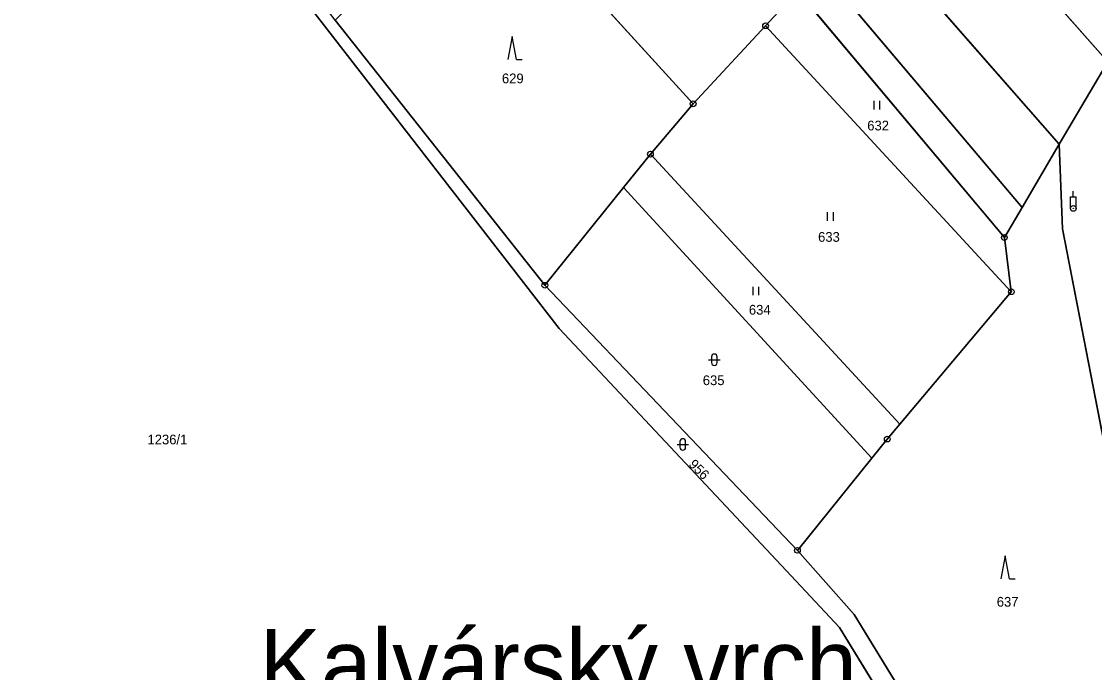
# Model space of a CAD drawing. Extents: x -689422 to -685210, y -987725 to -982160.
# Drawn here: x -687732.5 to -687545.1, y -985985 to -985871.4 of the extents above; entities that cross this region are included whole.
import ezdxf

# ---------------------------------------------------------------- set-up
doc = ezdxf.new("R2010")
doc.units = 0
for name, color, linetype in [('KN_Hranice_parcel', 7, 'Continuous'), ('KN_Parcelni cisla', 7, 'Continuous'), ('KN_Polygon parcely', 7, 'Continuous'), ('KN_Popisy_pomistni nazvy', 7, 'Continuous'), ('KN_Pozemkove predmety', 7, 'Continuous'), ('KN_POZEMKY_LESNI POZEMEK', 7, 'Continuous'), ('KN_POZEMKY_ORNA PUDA', 7, 'Continuous'), ('KN_POZEMKY_OSTATNI PLOCHA', 7, 'Continuous'), ('KN_POZEMKY_OVOCNY_SAD', 7, 'Continuous'), ('KN_POZEMKY_TTP', 7, 'Continuous'), ('KN_POZEMKY_ZAHRADA', 7, 'Continuous'), ('KN_VYUZITI_17_ostatni plocha_ostatni komunikace', 7, 'Continuous'), ('KN_VYUZITI_27_ostatni plocha_neplodna puda', 7, 'Continuous'), ('KN_Značky bodu BP', 7, 'Continuous'), ('KN_Značky kultur', 7, 'Continuous')]:
    doc.layers.add(name, color=color, linetype=linetype)

msp = doc.modelspace()

# ---------------------------------------------------------------- linework, layer by layer
at = {"layer": 'KN_Hranice_parcel'}
for p, q in [((-687631.4, -985778.1), (-687542.83, -985878.42)), ((-687551.3, -985892.81), (-687593.73, -985844.38)), ((-687652.29, -985845.06), (-687615.2, -985885.78)), ((-687602.4, -985851.11), (-687557.79, -985903.84)), ((-687596.9, -985866.12), (-687560.88, -985909.1)), ((-687602.56, -985872.16), (-687599.59, -985868.99)), ((-687677.67, -985871.15), (-687641.09, -985917.44)), ((-687615.2, -985885.78), (-687602.56, -985872.16)), ((-687602.56, -985872.16), (-687559.66, -985918.56)), ((-687542.83, -985878.42), (-687551.3, -985892.81)), ((-687622.67, -985894.56), (-687615.2, -985885.78)), ((-687557.79, -985903.84), (-687551.3, -985892.81)), ((-687627.37, -985900.4), (-687622.67, -985894.56)), ((-687622.67, -985894.56), (-687579.13, -985941.67)), ((-687641.09, -985917.44), (-687627.37, -985900.4)), ((-687627.37, -985900.4), (-687584.02, -985947.62)), ((-687560.88, -985909.1), (-687557.79, -985903.84)), ((-687559.66, -985918.56), (-687560.88, -985909.1)), ((-687641.09, -985917.44), (-687597, -985963.69)), ((-687579.13, -985941.67), (-687559.66, -985918.56)), ((-687597, -985963.69), (-687584.02, -985947.62))]:
    msp.add_line(p, q, dxfattribs=at)
for points in [[(-687555.86, -986017.63), (-687567.62, -986006.6), (-687576.27, -985998.99), (-687589.63, -985977.16), (-687599.75, -985966.31), (-687638.58, -985925), (-687682.19, -985868.8)], [(-687551.3, -985892.81), (-687550.74, -985907.56), (-687524.57, -986042.45), (-687528.87, -986044.8), (-687533.8, -986041.18), (-687543.58, -986027.97), (-687551.1, -986024.41)], [(-687584.02, -985947.62), (-687581.32, -985944.27), (-687579.13, -985941.67)], [(-687597, -985963.69), (-687587.09, -985974.91), (-687573.28, -985997.38), (-687565.86, -986004.45), (-687553.83, -986015.7)]]:
    msp.add_lwpolyline(points, dxfattribs=at)
at = {"layer": 'KN_Polygon parcely'}
for points in [[(-687542.83, -985878.42), (-687530.05, -985856.7), (-687615.44, -985756.74), (-687631.4, -985778.1)], [(-687640.89, -985790.55), (-687593.73, -985844.38), (-687551.3, -985892.81), (-687542.83, -985878.42), (-687631.4, -985778.1)], [(-687555.86, -986017.63), (-687567.62, -986006.6), (-687576.27, -985998.99), (-687589.63, -985977.16), (-687599.75, -985966.31), (-687638.58, -985925), (-687682.19, -985868.8), (-687715.21, -985823.87), (-687756.87, -985779.91), (-687756.74, -985790.78), (-687759.63, -985814.44), (-687772.97, -985883.84), (-687783.52, -985936.32), (-687795.05, -986004.33), (-687787.93, -986004.87), (-687769.25, -986022.57), (-687715.71, -986037.98), (-687697.03, -986040.83), (-687696.61, -986076.71), (-687676.34, -986071.15), (-687643.32, -986060.42), (-687610.87, -986047.17), (-687573.59, -986034.53)], [(-687596.9, -985866.12), (-687560.88, -985909.1), (-687557.79, -985903.84), (-687602.4, -985851.11), (-687646.94, -985798.46), (-687649.37, -985802.02), (-687631.57, -985823.76)], [(-687652.29, -985845.06), (-687615.2, -985885.78), (-687602.56, -985872.16), (-687599.59, -985868.99), (-687635.74, -985828.05)], [(-687602.4, -985851.11), (-687557.79, -985903.84), (-687551.3, -985892.81), (-687593.73, -985844.38)], [(-687627.37, -985900.4), (-687622.67, -985894.56), (-687615.2, -985885.78), (-687652.29, -985845.06), (-687656.06, -985848.94), (-687677.67, -985871.15), (-687641.09, -985917.44)], [(-687553.83, -986015.7), (-687565.86, -986004.45), (-687573.28, -985997.38), (-687587.09, -985974.91), (-687597, -985963.69), (-687641.09, -985917.44), (-687677.67, -985871.15), (-687681.04, -985866.68), (-687682.19, -985868.8), (-687638.58, -985925), (-687599.75, -985966.31), (-687589.63, -985977.16), (-687576.27, -985998.99), (-687567.62, -986006.6), (-687555.86, -986017.63)], [(-687560.88, -985909.1), (-687596.9, -985866.12), (-687599.59, -985868.99), (-687602.56, -985872.16), (-687559.66, -985918.56)], [(-687579.13, -985941.67), (-687559.66, -985918.56), (-687602.56, -985872.16), (-687615.2, -985885.78), (-687622.67, -985894.56)], [(-687551.1, -986024.41), (-687543.58, -986027.97), (-687533.8, -986041.18), (-687528.87, -986044.8), (-687524.57, -986042.45), (-687550.74, -985907.56), (-687551.3, -985892.81), (-687557.79, -985903.84), (-687560.88, -985909.1), (-687559.66, -985918.56), (-687579.13, -985941.67), (-687581.32, -985944.27), (-687584.02, -985947.62), (-687597, -985963.69), (-687587.09, -985974.91), (-687573.28, -985997.38), (-687565.86, -986004.45), (-687553.83, -986015.7)], [(-687579.13, -985941.67), (-687622.67, -985894.56), (-687627.37, -985900.4), (-687584.02, -985947.62), (-687581.32, -985944.27)], [(-687641.09, -985917.44), (-687597, -985963.69), (-687584.02, -985947.62), (-687627.37, -985900.4)]]:
    msp.add_lwpolyline(points, close=True, dxfattribs=at)
msp.add_lwpolyline([(-687542.83, -985878.42), (-687551.3, -985892.81), (-687550.74, -985907.56), (-687524.57, -986042.45)], dxfattribs=at)
at = {"layer": 'KN_Pozemkove predmety'}
for p, q in [((-687549.34, -985902.02), (-687548.34, -985902.02)), ((-687549.34, -985904.02), (-687549.34, -985902.02)), ((-687548.84, -985902.02), (-687548.84, -985901.02)), ((-687548.34, -985904.02), (-687548.34, -985902.02))]:
    msp.add_line(p, q, dxfattribs=at)
for radius in [0.5, 0.0303]:
    msp.add_circle((-687548.84, -985904.02), radius, dxfattribs=at)
at = {"layer": 'KN_POZEMKY_LESNI POZEMEK'}
for p, q in [((-687652.29, -985845.06), (-687615.2, -985885.78)), ((-687641.09, -985917.44), (-687677.67, -985871.15)), ((-687615.2, -985885.78), (-687622.67, -985894.56)), ((-687557.79, -985903.84), (-687551.3, -985892.81)), ((-687551.3, -985892.81), (-687550.74, -985907.56)), ((-687622.67, -985894.56), (-687627.37, -985900.4)), ((-687627.37, -985900.4), (-687641.09, -985917.44)), ((-687560.88, -985909.1), (-687557.79, -985903.84)), ((-687550.74, -985907.56), (-687524.57, -986042.45)), ((-687559.66, -985918.56), (-687560.88, -985909.1)), ((-687579.13, -985941.67), (-687559.66, -985918.56)), ((-687581.32, -985944.27), (-687579.13, -985941.67)), ((-687584.02, -985947.62), (-687581.32, -985944.27)), ((-687597, -985963.69), (-687584.02, -985947.62)), ((-687587.09, -985974.91), (-687597, -985963.69)), ((-687573.28, -985997.38), (-687587.09, -985974.91))]:
    msp.add_line(p, q, dxfattribs=at)
at = {"layer": 'KN_POZEMKY_ORNA PUDA'}
for p, q in [((-687682.19, -985868.8), (-687638.58, -985925)), ((-687638.58, -985925), (-687599.75, -985966.31)), ((-687599.75, -985966.31), (-687589.63, -985977.16)), ((-687589.63, -985977.16), (-687576.27, -985998.99))]:
    msp.add_line(p, q, dxfattribs=at)
at = {"layer": 'KN_POZEMKY_OSTATNI PLOCHA'}
for p, q in [((-687638.58, -985925), (-687682.19, -985868.8)), ((-687677.67, -985871.15), (-687641.09, -985917.44)), ((-687551.3, -985892.81), (-687542.83, -985878.42)), ((-687550.74, -985907.56), (-687551.3, -985892.81)), ((-687641.09, -985917.44), (-687627.37, -985900.4)), ((-687627.37, -985900.4), (-687584.02, -985947.62)), ((-687524.57, -986042.45), (-687550.74, -985907.56)), ((-687641.09, -985917.44), (-687597, -985963.69)), ((-687597, -985963.69), (-687641.09, -985917.44)), ((-687599.75, -985966.31), (-687638.58, -985925)), ((-687584.02, -985947.62), (-687597, -985963.69)), ((-687597, -985963.69), (-687587.09, -985974.91)), ((-687589.63, -985977.16), (-687599.75, -985966.31)), ((-687587.09, -985974.91), (-687573.28, -985997.38)), ((-687576.27, -985998.99), (-687589.63, -985977.16))]:
    msp.add_line(p, q, dxfattribs=at)
at = {"layer": 'KN_POZEMKY_OVOCNY_SAD'}
msp.add_line((-687542.83, -985878.42), (-687631.4, -985778.1), dxfattribs=at)
at = {"layer": 'KN_POZEMKY_TTP'}
for p, q in [((-687593.73, -985844.38), (-687551.3, -985892.81)), ((-687615.2, -985885.78), (-687652.29, -985845.06)), ((-687602.4, -985851.11), (-687557.79, -985903.84)), ((-687557.79, -985903.84), (-687602.4, -985851.11)), ((-687560.88, -985909.1), (-687596.9, -985866.12)), ((-687596.9, -985866.12), (-687560.88, -985909.1)), ((-687599.59, -985868.99), (-687602.56, -985872.16)), ((-687602.56, -985872.16), (-687599.59, -985868.99)), ((-687602.56, -985872.16), (-687615.2, -985885.78)), ((-687615.2, -985885.78), (-687602.56, -985872.16)), ((-687559.66, -985918.56), (-687602.56, -985872.16)), ((-687602.56, -985872.16), (-687559.66, -985918.56)), ((-687622.67, -985894.56), (-687615.2, -985885.78)), ((-687551.3, -985892.81), (-687557.79, -985903.84)), ((-687627.37, -985900.4), (-687622.67, -985894.56)), ((-687579.13, -985941.67), (-687622.67, -985894.56)), ((-687622.67, -985894.56), (-687579.13, -985941.67)), ((-687584.02, -985947.62), (-687627.37, -985900.4)), ((-687557.79, -985903.84), (-687560.88, -985909.1)), ((-687560.88, -985909.1), (-687559.66, -985918.56)), ((-687559.66, -985918.56), (-687579.13, -985941.67)), ((-687579.13, -985941.67), (-687581.32, -985944.27)), ((-687581.32, -985944.27), (-687584.02, -985947.62))]:
    msp.add_line(p, q, dxfattribs=at)
at = {"layer": 'KN_POZEMKY_ZAHRADA'}
for p, q in [((-687631.4, -985778.1), (-687542.83, -985878.42)), ((-687551.3, -985892.81), (-687593.73, -985844.38)), ((-687542.83, -985878.42), (-687551.3, -985892.81))]:
    msp.add_line(p, q, dxfattribs=at)
at = {"layer": 'KN_VYUZITI_17_ostatni plocha_ostatni komunikace'}
for p, q in [((-687551.3, -985892.81), (-687542.83, -985878.42)), ((-687550.74, -985907.56), (-687551.3, -985892.81)), ((-687524.57, -986042.45), (-687550.74, -985907.56))]:
    msp.add_line(p, q, dxfattribs=at)
at = {"layer": 'KN_VYUZITI_27_ostatni plocha_neplodna puda'}
for p, q in [((-687638.58, -985925), (-687682.19, -985868.8)), ((-687677.67, -985871.15), (-687641.09, -985917.44)), ((-687641.09, -985917.44), (-687627.37, -985900.4)), ((-687627.37, -985900.4), (-687584.02, -985947.62)), ((-687641.09, -985917.44), (-687597, -985963.69)), ((-687597, -985963.69), (-687641.09, -985917.44)), ((-687599.75, -985966.31), (-687638.58, -985925)), ((-687584.02, -985947.62), (-687597, -985963.69)), ((-687597, -985963.69), (-687587.09, -985974.91)), ((-687589.63, -985977.16), (-687599.75, -985966.31)), ((-687587.09, -985974.91), (-687573.28, -985997.38)), ((-687576.27, -985998.99), (-687589.63, -985977.16))]:
    msp.add_line(p, q, dxfattribs=at)
at = {"layer": 'KN_Značky bodu BP'}
for centre, radius in [((-687602.56, -985872.16), 0.5), ((-687602.56, -985872.16), 0.0303), ((-687615.2, -985885.78), 0.5), ((-687615.2, -985885.78), 0.0303), ((-687622.67, -985894.56), 0.5), ((-687622.67, -985894.56), 0.0303), ((-687560.88, -985909.1), 0.5), ((-687560.88, -985909.1), 0.0303), ((-687641.09, -985917.44), 0.5), ((-687641.09, -985917.44), 0.0303), ((-687559.66, -985918.56), 0.5), ((-687559.66, -985918.56), 0.0303), ((-687581.32, -985944.27), 0.5), ((-687581.32, -985944.27), 0.0303), ((-687597, -985963.69), 0.5), ((-687597, -985963.69), 0.0303)]:
    msp.add_circle(centre, radius, dxfattribs=at)
at = {"layer": 'KN_Značky kultur'}
for p, q in [((-687646.79, -985874.04), (-687647.54, -985878.04)), ((-687646.04, -985878.04), (-687646.79, -985874.04)), ((-687646.04, -985878.04), (-687645.04, -985878.04)), ((-687583.6, -985886.77), (-687583.6, -985885.27)), ((-687582.6, -985886.77), (-687582.6, -985885.27)), ((-687591.73, -985906.18), (-687591.73, -985904.68)), ((-687590.73, -985906.18), (-687590.73, -985904.68)), ((-687604.73, -985919.19), (-687604.73, -985917.69)), ((-687603.73, -985919.19), (-687603.73, -985917.69)), ((-687612.5, -985930.43), (-687610.5, -985930.43)), ((-687612, -985929.93), (-687612, -985930.93)), ((-687611, -985930.93), (-687611, -985929.93)), ((-687618.02, -985945.21), (-687616.02, -985945.21)), ((-687617.52, -985944.71), (-687617.52, -985945.71)), ((-687616.52, -985945.71), (-687616.52, -985944.71)), ((-687560.74, -985964.63), (-687561.49, -985968.63)), ((-687559.99, -985968.63), (-687560.74, -985964.63)), ((-687559.99, -985968.63), (-687558.99, -985968.63))]:
    msp.add_line(p, q, dxfattribs=at)
for centre, start, end in [((-687611.5, -985929.93), 0, 180), ((-687611.5, -985930.93), 180, 359.9879), ((-687617.02, -985944.71), 0, 180), ((-687617.02, -985945.71), 180, 359.9879)]:
    msp.add_arc(centre, 0.5, start, end, dxfattribs=at)

# ---------------------------------------------------------------- texts
at = {"layer": 'KN_Parcelni cisla'}
for s, p in [('629', (-687648.58, -985882.19)), ('632', (-687584.81, -985890.42)), ('633', (-687593.39, -985909.85)), ('634', (-687605.47, -985922.56)), ('635', (-687613.52, -985934.86)), ('1236/1', (-687710.45, -985945.2)), ('637', (-687562.2, -985973.52))]:
    msp.add_text(s, height=1.7, dxfattribs=at).set_placement(p)
msp.add_text('956', height=1.7, rotation=315, dxfattribs=at).set_placement((-687616.1, -985948.82))
at = {"layer": 'KN_Popisy_pomistni nazvy'}
msp.add_text('Kalvárský vrch', height=12, dxfattribs=at).set_placement((-687690.92, -985989.44))

doc.saveas('drawing.dxf')
